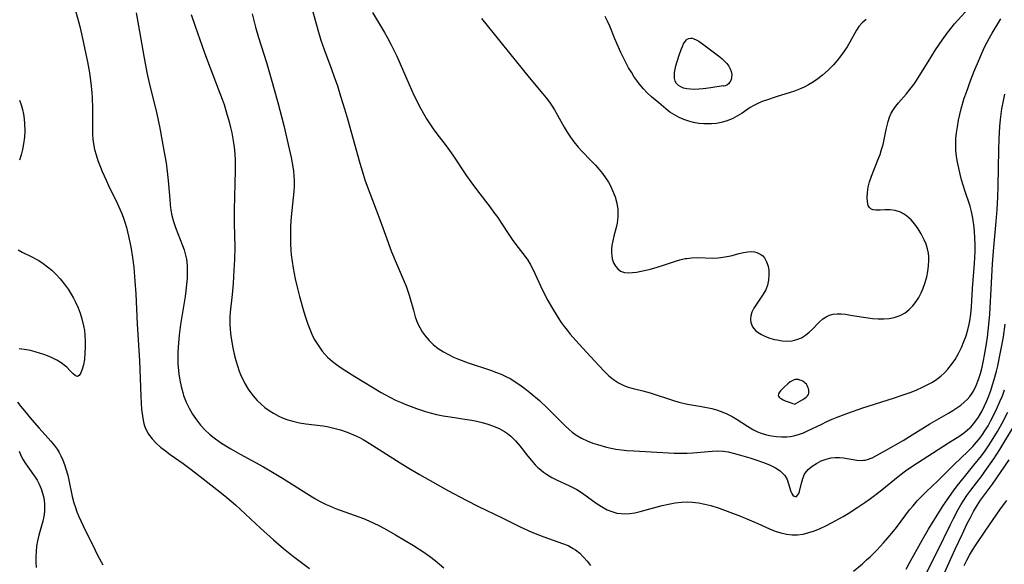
# Model space of a CAD drawing. Header units: inches. Extents: x 1073367 to 1082519, y 1569854 to 1574957.
# Tile 488 of 565: x 1079833 to 1080107, y 1573457 to 1573608. Entities that reach past the tile are written whole.
import ezdxf

# ---------------------------------------------------------------- set-up
doc = ezdxf.new("R2010")
doc.units = ezdxf.units.IN
doc.header["$MEASUREMENT"] = 0
doc.layers.add('CGG_CurvaNivelLidar_v1', color=7, linetype='Continuous', lineweight=30, true_color=0x008008)

msp = doc.modelspace()

# ---------------------------------------------------------------- linework, layer by layer
at = {"layer": 'CGG_CurvaNivelLidar_v1'}
for points in [[(1079848.0426, 1573611.1155, 72.5), (1079849.2946, 1573606.3206, 72.5), (1079849.9658, 1573603.5147, 72.5), (1079850.7691, 1573599.9161, 72.5), (1079851.4626, 1573596.4914, 72.5), (1079851.9985, 1573593.453, 72.5), (1079852.3943, 1573590.5837, 72.5), (1079852.6613, 1573587.947, 72.5), (1079852.7705, 1573586.4675, 72.5), (1079852.8873, 1573583.5147, 72.5), (1079852.8543, 1573579.3045, 72.5), (1079852.8593, 1573577.5821, 72.5), (1079852.9008, 1573576.2743, 72.5), (1079852.9931, 1573574.9764, 72.5), (1079853.1555, 1573573.6904, 72.5), (1079853.4693, 1573572.1327, 72.5), (1079853.8898, 1573570.5918, 72.5), (1079854.3916, 1573569.0637, 72.5), (1079855.0951, 1573567.1867, 72.5), (1079855.59, 1573565.9741, 72.5), (1079856.644, 1573563.5631, 72.5), (1079857.306, 1573562.1324, 72.5), (1079859.7941, 1573557.0348, 72.5), (1079860.9185, 1573554.477, 72.5), (1079861.3873, 1573553.2559, 72.5), (1079861.8636, 1573551.8537, 72.5), (1079862.2883, 1573550.4336, 72.5), (1079862.9074, 1573548.0134, 72.5), (1079863.539, 1573544.9879, 72.5), (1079864.0021, 1573542.0971, 72.5), (1079864.3338, 1573539.3532, 72.5), (1079864.6931, 1573535.4884, 72.5), (1079864.9461, 1573531.9098, 72.5), (1079865.3458, 1573523.4697, 72.5), (1079865.981, 1573513.392, 72.5), (1079866.3552, 1573503.419, 72.5), (1079866.5499, 1573499.7809, 72.5), (1079866.7489, 1573497.9558, 72.5), (1079867.0813, 1573496.1977, 72.5), (1079867.37, 1573495.1871, 72.5), (1079867.7421, 1573494.2164, 72.5), (1079868.4535, 1573492.8871, 72.5), (1079869.4341, 1573491.5741, 72.5), (1079870.574, 1573490.3842, 72.5), (1079871.8402, 1573489.2688, 72.5), (1079873.1946, 1573488.2023, 72.5), (1079874.4908, 1573487.2474, 72.5), (1079878.0995, 1573484.6918, 72.5), (1079880.3366, 1573483.0512, 72.5), (1079888.313, 1573476.8026, 72.5), (1079890.2358, 1573475.2526, 72.5), (1079892.6587, 1573473.1801, 72.5), (1079899.6517, 1573466.7086, 72.5), (1079903.3104, 1573463.4393, 72.5), (1079906.0571, 1573461.0452, 72.5), (1079907.4298, 1573459.9162, 72.5), (1079908.8293, 1573458.8195, 72.5), (1079913.3246, 1573455.4749, 72.5)], [(1079914.1106, 1573610.8246, 74.5), (1079915.5829, 1573605.4102, 74.5), (1079916.4399, 1573602.5867, 74.5), (1079917.3468, 1573599.9819, 74.5), (1079919.404, 1573594.5206, 74.5), (1079920.1953, 1573592.3153, 74.5), (1079921.043, 1573589.8058, 74.5), (1079921.9495, 1573586.9798, 74.5), (1079923.0256, 1573583.466, 74.5), (1079923.8399, 1573580.6665, 74.5), (1079927.2974, 1573568.3148, 74.5), (1079928.2319, 1573565.233, 74.5), (1079928.8345, 1573563.4087, 74.5), (1079930.1018, 1573559.9408, 74.5), (1079932.6224, 1573553.3612, 74.5), (1079934.8008, 1573547.2337, 74.5), (1079936.1574, 1573543.5896, 74.5), (1079937.4134, 1573540.5508, 74.5), (1079939.1251, 1573536.6595, 74.5), (1079940.1896, 1573534.0955, 74.5), (1079940.585, 1573532.9983, 74.5), (1079941.0306, 1573531.5661, 74.5), (1079942.2138, 1573527.3445, 74.5), (1079942.7568, 1573525.5475, 74.5), (1079943.4006, 1573523.8063, 74.5), (1079943.9988, 1573522.5502, 74.5), (1079944.6983, 1573521.3499, 74.5), (1079945.4956, 1573520.2125, 74.5), (1079946.5688, 1573518.952, 74.5), (1079947.7645, 1573517.7964, 74.5), (1079949.0735, 1573516.7545, 74.5), (1079950.6039, 1573515.7644, 74.5), (1079951.9537, 1573515.0239, 74.5), (1079953.3537, 1573514.345, 74.5), (1079954.7926, 1573513.718, 74.5), (1079957.4361, 1573512.706, 74.5), (1079963.6556, 1573510.6788, 74.5), (1079965.3558, 1573510.0759, 74.5), (1079966.6833, 1573509.5443, 74.5), (1079967.98, 1573508.952, 74.5), (1079969.3054, 1573508.2515, 74.5), (1079970.592, 1573507.4794, 74.5), (1079971.8426, 1573506.6451, 74.5), (1079973.2568, 1573505.6061, 74.5), (1079974.6354, 1573504.5119, 74.5), (1079977.306, 1573502.2259, 74.5), (1079979.6145, 1573500.0557, 74.5), (1079984.4437, 1573495.1663, 74.5), (1079985.5558, 1573494.1404, 74.5), (1079986.4706, 1573493.3876, 74.5), (1079987.426, 1573492.6955, 74.5), (1079989.0213, 1573491.7426, 74.5), (1079990.5799, 1573491.0021, 74.5), (1079992.1988, 1573490.3768, 74.5), (1079993.4455, 1573489.9711, 74.5), (1079995.9939, 1573489.271, 74.5), (1079997.2899, 1573488.9734, 74.5), (1079998.5997, 1573488.7255, 74.5), (1080000.1286, 1573488.5116, 74.5), (1080001.6726, 1573488.3606, 74.5), (1080003.6198, 1573488.2324, 74.5), (1080008.4549, 1573487.9976, 74.5), (1080014.7904, 1573487.599, 74.5), (1080016.6427, 1573487.5359, 74.5), (1080018.4852, 1573487.5547, 74.5), (1080019.9903, 1573487.6455, 74.5), (1080025.3927, 1573488.1429, 74.5), (1080026.9463, 1573488.1919, 74.5), (1080028.4819, 1573488.119, 74.5), (1080029.8692, 1573487.9162, 74.5), (1080031.2482, 1573487.613, 74.5), (1080032.6278, 1573487.2505, 74.5), (1080035.8763, 1573486.2978, 74.5), (1080037.2706, 1573485.8409, 74.5), (1080039.9685, 1573484.8765, 74.5), (1080041.5731, 1573484.2177, 74.5), (1080043.0517, 1573483.4878, 74.5), (1080044.3491, 1573482.6559, 74.5), (1080045.3954, 1573481.6839, 74.5), (1080045.6554, 1573481.3486, 74.5), (1080046.2658, 1573480.2453, 74.5), (1080046.6823, 1573479.0828, 74.5), (1080047.3172, 1573476.9143, 74.5), (1080047.5587, 1573476.345, 74.5), (1080047.8397, 1573475.8943, 74.5), (1080048.2095, 1573475.5661, 74.5), (1080048.5399, 1573475.4721, 74.5), (1080048.8697, 1573475.5539, 74.5), (1080049.2918, 1573475.9496, 74.5), (1080049.532, 1573476.3956, 74.5), (1080049.7302, 1573476.9516, 74.5), (1080050.2638, 1573479.2442, 74.5), (1080050.6159, 1573480.4975, 74.5), (1080051.147, 1573481.7121, 74.5), (1080051.3266, 1573482.0111, 74.5), (1080052.1647, 1573483.0468, 74.5), (1080053.2167, 1573483.9584, 74.5), (1080054.4242, 1573484.7503, 74.5), (1080055.7393, 1573485.4198, 74.5), (1080057.1245, 1573485.9499, 74.5), (1080058.5636, 1573486.2932, 74.5), (1080059.6945, 1573486.4004, 74.5), (1080060.8365, 1573486.3882, 74.5), (1080061.9755, 1573486.2806, 74.5), (1080065.6823, 1573485.6634, 74.5), (1080066.8803, 1573485.58, 74.5), (1080067.5714, 1573485.6083, 74.5), (1080068.0049, 1573485.6634, 74.5), (1080068.6558, 1573485.8047, 74.5), (1080069.9282, 1573486.2624, 74.5), (1080071.1856, 1573486.8947, 74.5), (1080073.6481, 1573488.3556, 74.5), (1080078.5524, 1573491.1517, 74.5), (1080081.094, 1573492.6759, 74.5), (1080086.0057, 1573495.7202, 74.5), (1080091.2516, 1573498.7396, 74.5), (1080092.4662, 1573499.4836, 74.5), (1080093.5676, 1573500.2101, 74.5), (1080094.6201, 1573500.9739, 74.5), (1080095.6101, 1573501.7857, 74.5), (1080096.4236, 1573502.5573, 74.5), (1080097.1606, 1573503.388, 74.5), (1080097.6462, 1573504.0428, 74.5), (1080098.1486, 1573504.8427, 74.5), (1080098.9209, 1573506.3937, 74.5), (1080099.5543, 1573508.0443, 74.5), (1080100.0877, 1573509.7669, 74.5), (1080100.5509, 1573511.5406, 74.5), (1080100.973, 1573513.3948, 74.5), (1080101.2613, 1573514.8245, 74.5), (1080101.818, 1573518.059, 74.5), (1080102.0803, 1573519.8616, 74.5), (1080102.4971, 1573523.4108, 74.5), (1080102.7221, 1573526.2683, 74.5), (1080103.1782, 1573535.0208, 74.5), (1080103.5118, 1573540.2853, 74.5), (1080103.8776, 1573544.9565, 74.5), (1080104.5211, 1573552.1151, 74.5), (1080104.748, 1573555.3673, 74.5), (1080104.9517, 1573558.8345, 74.5), (1080105.086, 1573561.982, 74.5), (1080105.2483, 1573571.9261, 74.5), (1080105.3447, 1573575.0619, 74.5), (1080105.5435, 1573578.5346, 74.5), (1080105.711, 1573580.4549, 74.5), (1080105.8826, 1573581.9471, 74.5), (1080106.0982, 1573583.4319, 74.5), (1080106.5202, 1573585.6777, 74.5), (1080106.9443, 1573587.5297, 74.5)], [(1079961.1784, 1573608.5898, 75.5), (1079974.4473, 1573592.1546, 75.5), (1079978.2736, 1573587.6242, 75.5), (1079979.2079, 1573586.4684, 75.5), (1079980.0995, 1573585.2849, 75.5), (1079980.8363, 1573584.2135, 75.5), (1079981.5315, 1573583.1152, 75.5), (1079982.3686, 1573581.6838, 75.5), (1079984.2289, 1573578.3455, 75.5), (1079985.0539, 1573576.9449, 75.5), (1079985.9265, 1573575.5787, 75.5), (1079986.8674, 1573574.2629, 75.5), (1079988.0867, 1573572.7857, 75.5), (1079989.0956, 1573571.6854, 75.5), (1079991.673, 1573569.055, 75.5), (1079992.9384, 1573567.7172, 75.5), (1079993.9179, 1573566.5923, 75.5), (1079994.8446, 1573565.4296, 75.5), (1079995.7101, 1573564.2295, 75.5), (1079996.5026, 1573562.991, 75.5), (1079996.971, 1573562.166, 75.5), (1079997.7026, 1573560.6648, 75.5), (1079998.3591, 1573558.9387, 75.5), (1079998.8368, 1573557.176, 75.5), (1079999.1147, 1573555.3931, 75.5), (1079999.1709, 1573554.4432, 75.5), (1079999.1629, 1573553.4962, 75.5), (1079999.0894, 1573552.5308, 75.5), (1079998.9508, 1573551.578, 75.5), (1079998.6915, 1573550.3974, 75.5), (1079998.0264, 1573547.945, 75.5), (1079997.7106, 1573546.6634, 75.5), (1079997.4751, 1573545.3916, 75.5), (1079997.3731, 1573544.3852, 75.5), (1079997.3618, 1573543.4002, 75.5), (1079997.4418, 1573542.5045, 75.5), (1079997.6083, 1573541.6488, 75.5), (1079997.9631, 1573540.5839, 75.5), (1079998.4622, 1573539.6425, 75.5), (1079999.1043, 1573538.861, 75.5), (1079999.8951, 1573538.2838, 75.5), (1080000.9785, 1573537.9157, 75.5), (1080002.2208, 1573537.8035, 75.5), (1080003.2746, 1573537.8521, 75.5), (1080004.3856, 1573537.9911, 75.5), (1080005.6495, 1573538.2199, 75.5), (1080008.2817, 1573538.8431, 75.5), (1080010.0914, 1573539.3432, 75.5), (1080011.902, 1573539.9004, 75.5), (1080014.9278, 1573540.9213, 75.5), (1080016.4309, 1573541.38, 75.5), (1080017.9369, 1573541.7383, 75.5), (1080018.387, 1573541.8178, 75.5), (1080019.683, 1573541.9638, 75.5), (1080021.1997, 1573542.0085, 75.5), (1080025.7579, 1573541.9069, 75.5), (1080027.0999, 1573541.964, 75.5), (1080028.4243, 1573542.1027, 75.5), (1080029.5293, 1573542.2894, 75.5), (1080030.604, 1573542.5324, 75.5), (1080032.8853, 1573543.1694, 75.5), (1080034.1052, 1573543.4601, 75.5), (1080035.3004, 1573543.6465, 75.5), (1080036.4528, 1573543.686, 75.5), (1080037.1868, 1573543.6092, 75.5), (1080037.882, 1573543.4437, 75.5), (1080038.9751, 1573542.9257, 75.5), (1080039.5037, 1573542.4922, 75.5), (1080039.9583, 1573541.9678, 75.5), (1080040.5755, 1573540.8729, 75.5), (1080040.9817, 1573539.6106, 75.5), (1080041.1743, 1573538.4186, 75.5), (1080041.2338, 1573537.1823, 75.5), (1080041.145, 1573535.745, 75.5), (1080040.841, 1573534.3317, 75.5), (1080040.3297, 1573533.0734, 75.5), (1080039.6476, 1573531.8643, 75.5), (1080037.7345, 1573529.0737, 75.5), (1080037.0408, 1573527.9599, 75.5), (1080036.4896, 1573526.8379, 75.5), (1080036.1786, 1573525.8578, 75.5), (1080036.0518, 1573524.8908, 75.5), (1080036.1371, 1573523.9616, 75.5), (1080036.6306, 1573522.788, 75.5), (1080037.495, 1573521.7596, 75.5), (1080038.2568, 1573521.1558, 75.5), (1080039.1285, 1573520.6255, 75.5), (1080040.2638, 1573520.0852, 75.5), (1080041.483, 1573519.6322, 75.5), (1080042.7573, 1573519.267, 75.5), (1080043.5343, 1573519.0923, 75.5), (1080044.9422, 1573518.8662, 75.5), (1080046.3443, 1573518.781, 75.5), (1080047.7197, 1573518.8807, 75.5), (1080049.0321, 1573519.1981, 75.5), (1080050.2766, 1573519.7161, 75.5), (1080051.4301, 1573520.4122, 75.5), (1080052.4385, 1573521.2272, 75.5), (1080053.3737, 1573522.1326, 75.5), (1080055.2423, 1573524.0683, 75.5), (1080056.2708, 1573524.9592, 75.5), (1080057.1663, 1573525.5415, 75.5), (1080058.1287, 1573525.986, 75.5), (1080059.1494, 1573526.2719, 75.5), (1080060.2281, 1573526.3862, 75.5), (1080061.353, 1573526.3613, 75.5), (1080062.5201, 1573526.2403, 75.5), (1080063.9473, 1573526.0236, 75.5), (1080066.9147, 1573525.5019, 75.5), (1080068.8115, 1573525.2207, 75.5), (1080070.082, 1573525.0955, 75.5), (1080071.6331, 1573525.009, 75.5), (1080073.1706, 1573525.0079, 75.5), (1080074.6769, 1573525.1158, 75.5), (1080076.1322, 1573525.3636, 75.5), (1080077.5128, 1573525.7905, 75.5), (1080077.9232, 1573525.967, 75.5), (1080079.1653, 1573526.6687, 75.5), (1080080.303, 1573527.5523, 75.5), (1080081.333, 1573528.5894, 75.5), (1080082.2447, 1573529.7604, 75.5), (1080082.9732, 1573530.9475, 75.5), (1080083.6066, 1573532.2139, 75.5), (1080084.1605, 1573533.5386, 75.5), (1080084.7036, 1573535.0927, 75.5), (1080085.1482, 1573536.6836, 75.5), (1080085.4618, 1573538.1938, 75.5), (1080085.6663, 1573539.7114, 75.5), (1080085.7471, 1573541.2235, 75.5), (1080085.7205, 1573542.231, 75.5), (1080085.6166, 1573543.2267, 75.5), (1080085.3529, 1573544.5033, 75.5), (1080084.9631, 1573545.752, 75.5), (1080084.4702, 1573546.9697, 75.5), (1080083.6428, 1573548.6114, 75.5), (1080082.7874, 1573550.015, 75.5), (1080081.8401, 1573551.3265, 75.5), (1080080.8047, 1573552.5156, 75.5), (1080080.1795, 1573553.1191, 75.5), (1080079.5235, 1573553.6629, 75.5), (1080078.7074, 1573554.2163, 75.5), (1080077.8524, 1573554.6636, 75.5), (1080076.399, 1573555.1513, 75.5), (1080074.9315, 1573555.3649, 75.5), (1080073.5085, 1573555.3522, 75.5), (1080072.1744, 1573555.2522, 75.5), (1080070.9671, 1573555.2266, 75.5), (1080070.2676, 1573555.3283, 75.5), (1080069.9413, 1573555.4355, 75.5), (1080069.629, 1573555.5966, 75.5), (1080069.1887, 1573555.9905, 75.5), (1080068.8865, 1573556.515, 75.5), (1080068.6219, 1573557.5342, 75.5), (1080068.5472, 1573558.7617, 75.5), (1080068.6351, 1573560.1371, 75.5), (1080068.871, 1573561.6107, 75.5), (1080069.2521, 1573563.1409, 75.5), (1080069.7838, 1573564.7247, 75.5), (1080071.6613, 1573569.4189, 75.5), (1080072.1555, 1573570.7699, 75.5), (1080072.6013, 1573572.1341, 75.5), (1080072.9874, 1573573.5068, 75.5), (1080073.3151, 1573574.9104, 75.5), (1080073.879, 1573577.6823, 75.5), (1080074.3972, 1573579.8915, 75.5), (1080074.7831, 1573581.1167, 75.5), (1080075.2844, 1573582.2732, 75.5), (1080075.8643, 1573583.2493, 75.5), (1080076.5448, 1573584.1793, 75.5), (1080077.2953, 1573585.0863, 75.5), (1080079.3938, 1573587.5022, 75.5), (1080080.4913, 1573588.8401, 75.5), (1080081.5529, 1573590.2377, 75.5), (1080082.3374, 1573591.3649, 75.5), (1080083.0921, 1573592.5242, 75.5), (1080085.522, 1573596.5584, 75.5), (1080087.5701, 1573599.8301, 75.5), (1080089.4288, 1573602.5918, 75.5), (1080090.8437, 1573604.5328, 75.5), (1080091.8638, 1573605.8387, 75.5), (1080092.9172, 1573607.1136, 75.5), (1080093.8359, 1573608.1659, 75.5), (1080096.8788, 1573611.4331, 75.5)], [(1079865.0174, 1573610.1493, 73), (1079865.6728, 1573606.5721, 73), (1079867.1523, 1573598.0722, 73), (1079868.0028, 1573593.5895, 73), (1079868.7621, 1573590.2129, 73), (1079870.0408, 1573585.112, 73), (1079870.7624, 1573582.0742, 73), (1079871.5846, 1573578.0916, 73), (1079872.7586, 1573571.8337, 73), (1079873.3325, 1573568.3925, 73), (1079873.7748, 1573565.114, 73), (1079873.9488, 1573563.476, 73), (1079874.3647, 1573558.1666, 73), (1079874.5143, 1573556.6833, 73), (1079874.7182, 1573555.2136, 73), (1079874.9927, 1573553.7624, 73), (1079875.4283, 1573552.0668, 73), (1079875.9702, 1573550.4078, 73), (1079876.6194, 1573548.7264, 73), (1079877.9631, 1573545.4151, 73), (1079878.4028, 1573544.1574, 73), (1079878.7131, 1573543.0424, 73), (1079878.9972, 1573541.5772, 73), (1079879.1839, 1573539.8436, 73), (1079879.2464, 1573538.0802, 73), (1079879.2074, 1573536.2956, 73), (1079879.0822, 1573534.497, 73), (1079878.8857, 1573532.7411, 73), (1079878.6576, 1573531.1656, 73), (1079877.3558, 1573523.4164, 73), (1079876.967, 1573520.4271, 73), (1079876.6747, 1573517.206, 73), (1079876.5982, 1573515.5956, 73), (1079876.581, 1573514.505, 73), (1079876.6365, 1573512.4041, 73), (1079876.7065, 1573511.3951, 73), (1079876.8963, 1573509.6287, 73), (1079877.1682, 1573507.8788, 73), (1079877.5243, 1573506.1516, 73), (1079877.9738, 1573504.4551, 73), (1079878.2317, 1573503.6425, 73), (1079878.9412, 1573501.8128, 73), (1079879.7821, 1573500.0874, 73), (1079880.7476, 1573498.4275, 73), (1079881.8284, 1573496.8396, 73), (1079882.9805, 1573495.3869, 73), (1079884.2409, 1573494.0249, 73), (1079885.4343, 1573492.9167, 73), (1079886.7003, 1573491.8801, 73), (1079888.5524, 1573490.5462, 73), (1079889.9608, 1573489.6369, 73), (1079891.4022, 1573488.7665, 73), (1079893.9401, 1573487.3138, 73), (1079900.4698, 1573483.7473, 73), (1079902.9697, 1573482.3346, 73), (1079905.7445, 1573480.6662, 73), (1079913.2761, 1573475.8889, 73), (1079914.7551, 1573474.9857, 73), (1079916.2565, 1573474.1309, 73), (1079917.889, 1573473.3017, 73), (1079918.8206, 1573472.8787, 73), (1079920.5295, 1573472.1843, 73), (1079926.9841, 1573469.8951, 73), (1079928.3195, 1573469.3725, 73), (1079929.7656, 1573468.7599, 73), (1079931.1948, 1573468.1059, 73), (1079932.6064, 1573467.4117, 73), (1079934.1779, 1573466.5826, 73), (1079937.2754, 1573464.8282, 73), (1079942.2683, 1573461.8436, 73), (1079945.1061, 1573459.9998, 73), (1079946.6927, 1573458.8693, 73), (1079948.2397, 1573457.6901, 73), (1079950.6685, 1573455.6862, 73)], [(1079880.3167, 1573609.7325, 73.5), (1079881.4295, 1573606.4298, 73.5), (1079884.0656, 1573599.0163, 73.5), (1079885.6038, 1573594.8735, 73.5), (1079887.887, 1573589.0102, 73.5), (1079888.967, 1573586.1364, 73.5), (1079889.4998, 1573584.608, 73.5), (1079890.2187, 1573582.3574, 73.5), (1079890.9435, 1573579.7796, 73.5), (1079891.3154, 1573578.2868, 73.5), (1079891.6532, 1573576.7893, 73.5), (1079891.9854, 1573575.1036, 73.5), (1079892.2477, 1573573.4091, 73.5), (1079892.3955, 1573572.0245, 73.5), (1079892.4921, 1573570.6329, 73.5), (1079892.5484, 1573569.2357, 73.5), (1079892.5724, 1573566.2821, 73.5), (1079892.3221, 1573555.3447, 73.5), (1079892.3326, 1573551.613, 73.5), (1079892.4539, 1573544.8194, 73.5), (1079892.3939, 1573541.4894, 73.5), (1079892.2535, 1573538.4809, 73.5), (1079892.0019, 1573534.8028, 73.5), (1079891.7318, 1573531.7145, 73.5), (1079891.2407, 1573526.8559, 73.5), (1079891.1392, 1573525.3078, 73.5), (1079891.1245, 1573523.3744, 73.5), (1079891.1882, 1573522.1524, 73.5), (1079891.3034, 1573520.9323, 73.5), (1079891.4815, 1573519.5908, 73.5), (1079891.9627, 1573516.9182, 73.5), (1079892.3571, 1573515.141, 73.5), (1079892.81, 1573513.3799, 73.5), (1079893.2485, 1573511.902, 73.5), (1079893.7443, 1573510.449, 73.5), (1079894.3079, 1573509.0296, 73.5), (1079894.7867, 1573507.9832, 73.5), (1079895.3089, 1573506.9628, 73.5), (1079896.1996, 1573505.4426, 73.5), (1079897.2055, 1573504.0102, 73.5), (1079898.067, 1573502.9821, 73.5), (1079898.7477, 1573502.2594, 73.5), (1079899.7914, 1573501.2647, 73.5), (1079900.8943, 1573500.3351, 73.5), (1079902.0518, 1573499.4759, 73.5), (1079903.2628, 1573498.6961, 73.5), (1079904.7047, 1573497.916, 73.5), (1079905.9751, 1573497.3396, 73.5), (1079907.2806, 1573496.8461, 73.5), (1079908.6186, 1573496.4435, 73.5), (1079910.4846, 1573496.0447, 73.5), (1079912.3086, 1573495.7717, 73.5), (1079917.1175, 1573495.1714, 73.5), (1079918.231, 1573494.9847, 73.5), (1079920.0575, 1573494.5865, 73.5), (1079921.9246, 1573494.0682, 73.5), (1079923.7601, 1573493.4455, 73.5), (1079925.5541, 1573492.7104, 73.5), (1079927.1779, 1573491.9178, 73.5), (1079928.2302, 1573491.3415, 73.5), (1079929.8866, 1573490.3553, 73.5), (1079938.5312, 1573484.878, 73.5), (1079940.4507, 1573483.6976, 73.5), (1079943.8943, 1573481.6614, 73.5), (1079952.0229, 1573477.0637, 73.5), (1079956.8937, 1573474.4677, 73.5), (1079960.3372, 1573472.7516, 73.5), (1079966.9109, 1573469.6066, 73.5), (1079971.9845, 1573467.0898, 73.5), (1079975.2374, 1573465.5865, 73.5), (1079976.8764, 1573464.8994, 73.5), (1079978.5223, 1573464.2675, 73.5), (1079983.7693, 1573462.4731, 73.5), (1079985.3049, 1573461.8315, 73.5), (1079986.7503, 1573461.0585, 73.5), (1079987.3795, 1573460.64, 73.5), (1079988.5218, 1573459.7119, 73.5), (1079989.5798, 1573458.6583, 73.5), (1079990.5763, 1573457.5115, 73.5), (1079991.5307, 1573456.2993, 73.5)], [(1079897.2931, 1573609.9236, 74), (1079898.2675, 1573606.209, 74), (1079899.0957, 1573603.3036, 74), (1079901.2909, 1573596.3713, 74), (1079902.6525, 1573591.8089, 74), (1079904.4642, 1573585.1661, 74), (1079906.1406, 1573578.7852, 74), (1079907.3938, 1573573.5027, 74), (1079908.1476, 1573569.9226, 74), (1079908.6152, 1573567.3317, 74), (1079908.8023, 1573566.0407, 74), (1079908.9427, 1573564.7495, 74), (1079909.022, 1573563.4695, 74), (1079909.0242, 1573561.9378, 74), (1079908.9316, 1573560.3806, 74), (1079908.1629, 1573553.4005, 74), (1079908.0109, 1573550.8935, 74), (1079907.9661, 1573549.2071, 74), (1079907.9642, 1573547.5175, 74), (1079908.0058, 1573545.8269, 74), (1079908.0947, 1573544.1372, 74), (1079908.2004, 1573542.8275, 74), (1079908.4172, 1573540.9397, 74), (1079908.7052, 1573539.0592, 74), (1079909.2912, 1573536.0884, 74), (1079909.9329, 1573533.383, 74), (1079910.4995, 1573531.2138, 74), (1079911.7351, 1573526.9245, 74), (1079912.2744, 1573525.1933, 74), (1079912.8506, 1573523.4858, 74), (1079913.3827, 1573522.071, 74), (1079913.9698, 1573520.6901, 74), (1079914.6266, 1573519.3534, 74), (1079915.3014, 1573518.1762, 74), (1079916.0438, 1573517.0474, 74), (1079916.8505, 1573515.9703, 74), (1079917.562, 1573515.1275, 74), (1079918.3219, 1573514.33, 74), (1079919.5804, 1573513.2049, 74), (1079920.8005, 1573512.2607, 74), (1079922.0766, 1573511.366, 74), (1079923.3924, 1573510.5043, 74), (1079925.887, 1573508.9522, 74), (1079933.2695, 1573504.4739, 74), (1079934.4518, 1573503.7968, 74), (1079935.8276, 1573503.0619, 74), (1079937.2265, 1573502.3708, 74), (1079938.5838, 1573501.7507, 74), (1079940.1432, 1573501.0941, 74), (1079943.0649, 1573500.0007, 74), (1079945.8288, 1573499.1082, 74), (1079947.2493, 1573498.7071, 74), (1079948.6809, 1573498.3536, 74), (1079950.5419, 1573497.9774, 74), (1079952.4164, 1573497.6696, 74), (1079956.581, 1573497.0708, 74), (1079958.4636, 1573496.7567, 74), (1079959.9295, 1573496.4645, 74), (1079961.3734, 1573496.125, 74), (1079962.9905, 1573495.6701, 74), (1079964.5585, 1573495.1315, 74), (1079966.0619, 1573494.4905, 74), (1079967.6076, 1573493.6426, 74), (1079968.4161, 1573493.088, 74), (1079969.3242, 1573492.3493, 74), (1079970.626, 1573491.0566, 74), (1079971.8333, 1573489.6441, 74), (1079974.0861, 1573486.7693, 74), (1079975.1039, 1573485.5239, 74), (1079976.1726, 1573484.333, 74), (1079976.9068, 1573483.6022, 74), (1079977.6761, 1573482.9141, 74), (1079978.4681, 1573482.2856, 74), (1079979.295, 1573481.7072, 74), (1079980.7642, 1573480.8399, 74), (1079982.2964, 1573480.0699, 74), (1079985.5122, 1573478.5861, 74), (1079986.6485, 1573478.0283, 74), (1079987.7606, 1573477.4274, 74), (1079989.2747, 1573476.4864, 74), (1079990.7331, 1573475.4661, 74), (1079993.1273, 1573473.7044, 74), (1079994.6391, 1573472.7021, 74), (1079996.2032, 1573471.8441, 74), (1079997.5196, 1573471.2975, 74), (1079998.8792, 1573470.9171, 74), (1080000.0588, 1573470.7441, 74), (1080001.2602, 1573470.6986, 74), (1080002.4751, 1573470.7692, 74), (1080003.9051, 1573470.9827, 74), (1080005.3449, 1573471.2986, 74), (1080011.4747, 1573472.9768, 74), (1080013.2636, 1573473.4051, 74), (1080015.0659, 1573473.7405, 74), (1080016.8786, 1573473.9476, 74), (1080018.4793, 1573473.9972, 74), (1080019.9588, 1573473.9327, 74), (1080021.6538, 1573473.7283, 74), (1080023.3403, 1573473.4046, 74), (1080025.0162, 1573472.9818, 74), (1080027.3693, 1573472.2512, 74), (1080029.6203, 1573471.4657, 74), (1080033.3118, 1573470.0503, 74), (1080036.3683, 1573468.7885, 74), (1080038.1084, 1573468.0173, 74), (1080041.3646, 1573466.5025, 74), (1080042.9217, 1573465.8891, 74), (1080044.4965, 1573465.3888, 74), (1080046.0813, 1573465.0244, 74), (1080047.6686, 1573464.8287, 74), (1080048.5053, 1573464.8082, 74), (1080049.1889, 1573464.841, 74), (1080050.7711, 1573465.065, 74), (1080052.3517, 1573465.4587, 74), (1080053.9259, 1573465.9886, 74), (1080055.4884, 1573466.631, 74), (1080057.0627, 1573467.3794, 74), (1080058.6296, 1573468.19, 74), (1080061.8681, 1573469.9788, 74), (1080063.244, 1573470.7964, 74), (1080065.9577, 1573472.5089, 74), (1080067.953, 1573473.8458, 74), (1080069.4869, 1573474.929, 74), (1080072.193, 1573476.9769, 74), (1080077.6562, 1573481.4226, 74), (1080079.2204, 1573482.623, 74), (1080080.9867, 1573483.8657, 74), (1080091.2439, 1573490.4876, 74), (1080094.3383, 1573492.438, 74), (1080095.8016, 1573493.4649, 74), (1080097.1499, 1573494.598, 74), (1080097.4173, 1573494.859, 74), (1080098.5565, 1573496.1657, 74), (1080099.5597, 1573497.6056, 74), (1080100.4576, 1573499.1457, 74), (1080101.2721, 1573500.7609, 74), (1080101.8939, 1573502.1459, 74), (1080102.4645, 1573503.5656, 74), (1080102.9939, 1573505.0547, 74), (1080103.4773, 1573506.5696, 74), (1080103.9263, 1573508.1033, 74), (1080104.5522, 1573510.4382, 74), (1080104.9171, 1573511.923, 74), (1080105.55, 1573514.7833, 74), (1080106.1749, 1573518.0499, 74), (1080106.4968, 1573519.9494, 74), (1080106.9993, 1573523.4721, 74)], [(1079930.844, 1573610.2542, 75), (1079934.2079, 1573604.6698, 75), (1079935.024, 1573603.2419, 75), (1079936.0764, 1573601.2562, 75), (1079937.6008, 1573598.0641, 75), (1079941.0098, 1573590.2228, 75), (1079942.3628, 1573587.2767, 75), (1079944.2265, 1573583.5824, 75), (1079945.0284, 1573582.1125, 75), (1079945.8721, 1573580.6704, 75), (1079946.7847, 1573579.2452, 75), (1079947.7483, 1573577.854, 75), (1079948.7529, 1573576.4921, 75), (1079951.328, 1573573.1443, 75), (1079953.2056, 1573570.5285, 75), (1079957.0122, 1573564.788, 75), (1079958.1889, 1573563.0771, 75), (1079960.0383, 1573560.5724, 75), (1079963.5644, 1573556.0502, 75), (1079964.6486, 1573554.6155, 75), (1079965.6928, 1573553.1598, 75), (1079966.6481, 1573551.7375, 75), (1079968.7885, 1573548.4304, 75), (1079969.7265, 1573547.038, 75), (1079970.6987, 1573545.686, 75), (1079973.2999, 1573542.3389, 75), (1079974.0439, 1573541.2967, 75), (1079974.7312, 1573540.2197, 75), (1079975.5905, 1573538.618, 75), (1079978.2119, 1573532.923, 75), (1079979.7006, 1573530.0501, 75), (1079980.654, 1573528.342, 75), (1079982.4955, 1573525.2679, 75), (1079983.3967, 1573523.9157, 75), (1079984.19, 1573522.8372, 75), (1079985.0238, 1573521.7859, 75), (1079985.8882, 1573520.7549, 75), (1079988.306, 1573518.034, 75), (1079992.7301, 1573513.1987, 75), (1079995.2775, 1573510.4892, 75), (1079996.5772, 1573509.2301, 75), (1079997.9301, 1573508.0913, 75), (1079999.3721, 1573507.129, 75), (1080000.7808, 1573506.4495, 75), (1080002.0572, 1573505.9915, 75), (1080003.3764, 1573505.6111, 75), (1080006.0887, 1573504.9336, 75), (1080008.1396, 1573504.3701, 75), (1080014.624, 1573502.2148, 75), (1080016.1632, 1573501.7658, 75), (1080017.3666, 1573501.4667, 75), (1080018.5782, 1573501.2113, 75), (1080022.4499, 1573500.551, 75), (1080025.3182, 1573499.9777, 75), (1080026.6426, 1573499.6395, 75), (1080027.9352, 1573499.2229, 75), (1080029.4602, 1573498.5761, 75), (1080030.9364, 1573497.8041, 75), (1080032.3735, 1573496.9449, 75), (1080035.2639, 1573495.0794, 75), (1080036.7317, 1573494.2095, 75), (1080038.0739, 1573493.5397, 75), (1080039.0307, 1573493.1513, 75), (1080040.5139, 1573492.6899, 75), (1080041.908, 1573492.3907, 75), (1080043.3207, 1573492.203, 75), (1080044.7419, 1573492.1244, 75), (1080046.1616, 1573492.1586, 75), (1080047.1506, 1573492.2552, 75), (1080048.1309, 1573492.4196, 75), (1080049.7538, 1573492.8589, 75), (1080050.8803, 1573493.274, 75), (1080051.996, 1573493.7535, 75), (1080055.9154, 1573495.6772, 75), (1080057.3416, 1573496.3597, 75), (1080058.7928, 1573497.0089, 75), (1080060.232, 1573497.6028, 75), (1080063.1584, 1573498.7149, 75), (1080067.3903, 1573500.2092, 75), (1080075.8703, 1573502.8724, 75), (1080078.6271, 1573503.7944, 75), (1080080.787, 1573504.5847, 75), (1080082.3932, 1573505.2268, 75), (1080083.9648, 1573505.9168, 75), (1080085.4898, 1573506.668, 75), (1080086.7732, 1573507.3901, 75), (1080087.9939, 1573508.192, 75), (1080089.0834, 1573509.0441, 75), (1080090.1025, 1573509.9781, 75), (1080091.0509, 1573510.9867, 75), (1080092.1022, 1573512.2986, 75), (1080093.0531, 1573513.6956, 75), (1080093.9949, 1573515.3254, 75), (1080094.8301, 1573517.0238, 75), (1080095.505, 1573518.6243, 75), (1080096.0959, 1573520.2616, 75), (1080096.5973, 1573521.9302, 75), (1080096.9713, 1573523.5045, 75), (1080097.134, 1573524.3751, 75), (1080097.4055, 1573526.3128, 75), (1080097.5938, 1573528.2716, 75), (1080097.9395, 1573533.38, 75), (1080098.482, 1573540.3438, 75), (1080098.6269, 1573543.7399, 75), (1080098.6352, 1573545.6134, 75), (1080098.5868, 1573547.4808, 75), (1080098.4758, 1573549.3389, 75), (1080098.2909, 1573551.1837, 75), (1080098.0151, 1573553.0105, 75), (1080097.6189, 1573554.841, 75), (1080097.2118, 1573556.3092, 75), (1080095.7823, 1573560.6751, 75), (1080094.8757, 1573563.6299, 75), (1080094.4452, 1573565.2499, 75), (1080094.0649, 1573566.8781, 75), (1080093.73, 1573568.5649, 75), (1080093.4704, 1573570.2114, 75), (1080093.2946, 1573571.8599, 75), (1080093.2268, 1573573.5093, 75), (1080093.2854, 1573575.1492, 75), (1080093.4488, 1573576.789, 75), (1080093.6912, 1573578.429, 75), (1080094.0338, 1573580.264, 75), (1080094.3861, 1573581.8662, 75), (1080094.784, 1573583.4636, 75), (1080095.6293, 1573586.3814, 75), (1080096.1945, 1573588.0968, 75), (1080097.4285, 1573591.4994, 75), (1080098.3739, 1573593.9191, 75), (1080099.8092, 1573597.3727, 75), (1080100.5692, 1573599.0785, 75), (1080101.3696, 1573600.7635, 75), (1080102.6624, 1573603.2302, 75), (1080103.4032, 1573604.521, 75), (1080105.7947, 1573608.4813, 75)], [(1080068.2503, 1573608.3368, 76), (1080067.1855, 1573607.3902, 76), (1080066.2553, 1573606.3209, 76), (1080065.6096, 1573605.3712, 76), (1080063.7297, 1573602.028, 76), (1080062.9589, 1573600.7315, 76), (1080062.1276, 1573599.4458, 76), (1080061.2123, 1573598.1679, 76), (1080060.23, 1573596.926, 76), (1080059.1858, 1573595.7264, 76), (1080057.7179, 1573594.2259, 76), (1080056.1127, 1573592.7953, 76), (1080054.8807, 1573591.8268, 76), (1080053.5983, 1573590.9308, 76), (1080052.2639, 1573590.1206, 76), (1080050.998, 1573589.4653, 76), (1080049.696, 1573588.885, 76), (1080048.3674, 1573588.3715, 76), (1080047.1169, 1573587.9464, 76), (1080043.2257, 1573586.7434, 76), (1080040.5572, 1573585.8811, 76), (1080039.2905, 1573585.4326, 76), (1080038.115, 1573584.9566, 76), (1080037.0126, 1573584.4087, 76), (1080035.9878, 1573583.7677, 76), (1080033.768, 1573582.2503, 76), (1080032.4874, 1573581.4615, 76), (1080031.142, 1573580.7444, 76), (1080029.5882, 1573580.0867, 76), (1080027.9639, 1573579.6026, 76), (1080026.6003, 1573579.3596, 76), (1080025.2096, 1573579.2384, 76), (1080023.8042, 1573579.2219, 76), (1080023.0764, 1573579.251, 76), (1080021.6543, 1573579.3842, 76), (1080020.2485, 1573579.6206, 76), (1080018.873, 1573579.9671, 76), (1080017.5101, 1573580.4426, 76), (1080016.2025, 1573581.0269, 76), (1080014.8958, 1573581.7416, 76), (1080013.6691, 1573582.5381, 76), (1080012.5344, 1573583.3989, 76), (1080010.571, 1573585.1069, 76), (1080008.4874, 1573586.8005, 76), (1080007.3532, 1573587.8557, 76), (1080006.2533, 1573589.027, 76), (1080005.1979, 1573590.2986, 76), (1080004.4058, 1573591.3612, 76), (1080003.6455, 1573592.4693, 76), (1080002.9144, 1573593.6142, 76), (1080002.1616, 1573594.8763, 76), (1080001.446, 1573596.1694, 76), (1080000.7091, 1573597.6169, 76), (1080000.0126, 1573599.0864, 76), (1079998.3221, 1573602.9361, 76), (1079996.8774, 1573606.4538, 76), (1079996.2827, 1573607.8252, 76), (1079995.6198, 1573609.1259, 76)], [(1079832.5247, 1573585.8933, 72), (1079832.9907, 1573584.5694, 72), (1079833.3696, 1573583.2214, 72), (1079833.637, 1573581.9268, 72), (1079833.8247, 1573580.616, 72), (1079833.9435, 1573579.2945, 72), (1079834.0018, 1573577.356, 72), (1079833.9185, 1573575.5149, 72), (1079833.6947, 1573573.6854, 72), (1079833.3949, 1573572.1609, 72), (1079833.0092, 1573570.6567, 72), (1079832.5541, 1573569.1768, 72)], [(1079832.1602, 1573544.1885, 72), (1079833.2774, 1573543.492, 72), (1079835.9291, 1573542.2179, 72), (1079837.3408, 1573541.5093, 72), (1079837.9175, 1573541.1835, 72), (1079839.1494, 1573540.3902, 72), (1079840.3483, 1573539.4914, 72), (1079841.5086, 1573538.5007, 72), (1079842.623, 1573537.4273, 72), (1079843.8439, 1573536.0945, 72), (1079844.9941, 1573534.6776, 72), (1079846.0715, 1573533.1901, 72), (1079846.9202, 1573531.878, 72), (1079847.5732, 1573530.7443, 72), (1079848.1727, 1573529.5796, 72), (1079848.8507, 1573528.0748, 72), (1079849.4423, 1573526.5354, 72), (1079849.9422, 1573524.9687, 72), (1079850.4026, 1573523.0743, 72), (1079850.6236, 1573521.7585, 72), (1079850.7688, 1573520.4408, 72), (1079850.8543, 1573518.7512, 72), (1079850.8473, 1573517.0904, 72), (1079850.7683, 1573515.4801, 72), (1079850.5932, 1573513.6886, 72), (1079850.3316, 1573512.1668, 72), (1079850.0108, 1573510.9415, 72), (1079849.6265, 1573509.9441, 72), (1079849.1876, 1573509.2476, 72), (1079848.6976, 1573508.9452, 72), (1079848.1144, 1573509.1291, 72), (1079847.444, 1573509.7118, 72), (1079846.6512, 1573510.5396, 72), (1079845.6903, 1573511.4773, 72), (1079844.9534, 1573512.091, 72), (1079844.1361, 1573512.6883, 72), (1079842.9514, 1573513.4383, 72), (1079841.6753, 1573514.1224, 72), (1079840.3302, 1573514.7188, 72), (1079839.3173, 1573515.0886, 72), (1079836.9465, 1573515.7964, 72), (1079835.6172, 1573516.1166, 72), (1079833.9697, 1573516.4163, 72), (1079832.4426, 1573516.588, 72)], [(1080064.7271, 1573454.7049, 73.5), (1080067.2377, 1573456.8175, 73.5), (1080068.3981, 1573457.8468, 73.5), (1080069.3735, 1573458.7522, 73.5), (1080071.2738, 1573460.6217, 73.5), (1080073.1232, 1573462.5748, 73.5), (1080075.0008, 1573464.7194, 73.5), (1080076.7723, 1573466.9308, 73.5), (1080080.369, 1573471.7639, 73.5), (1080081.3433, 1573472.9655, 73.5), (1080082.539, 1573474.3229, 73.5), (1080083.7849, 1573475.6362, 73.5), (1080085.0691, 1573476.9131, 73.5), (1080088.2142, 1573479.9105, 73.5), (1080092.8219, 1573484.4457, 73.5), (1080096.6178, 1573488.0343, 73.5), (1080097.9759, 1573489.3952, 73.5), (1080099.0566, 1573490.6135, 73.5), (1080100.0666, 1573491.8944, 73.5), (1080100.7286, 1573492.8223, 73.5), (1080101.3578, 1573493.7758, 73.5), (1080102.2309, 1573495.2212, 73.5), (1080103.0517, 1573496.7049, 73.5), (1080104.383, 1573499.3442, 73.5), (1080105.6423, 1573502.1356, 73.5), (1080106.2201, 1573503.5562, 73.5), (1080106.8225, 1573505.1713, 73.5)], [(1079831.9701, 1573501.7989, 72), (1079832.9119, 1573500.5539, 72), (1079833.8988, 1573499.3218, 72), (1079835.9313, 1573496.8881, 72), (1079838.0184, 1573494.5118, 72), (1079841.2988, 1573490.942, 72), (1079842.2041, 1573489.8464, 72), (1079843.0204, 1573488.7017, 72), (1079843.5684, 1573487.7825, 72), (1079844.0614, 1573486.828, 72), (1079844.5903, 1573485.6631, 72), (1079845.0646, 1573484.4647, 72), (1079845.4831, 1573483.2371, 72), (1079845.969, 1573481.5018, 72), (1079846.3073, 1573480.0286, 72), (1079847.2324, 1573475.5617, 72), (1079847.6841, 1573473.7889, 72), (1079848.1074, 1573472.4218, 72), (1079848.5334, 1573471.2598, 72), (1079849.0071, 1573470.1132, 72), (1079850.2689, 1573467.395, 72), (1079853.5731, 1573460.541, 72), (1079854.2745, 1573459.1551, 72), (1079855.7504, 1573456.4604, 72)], [(1080079.3994, 1573455.3318, 73), (1080080.3091, 1573456.8542, 73), (1080083.8577, 1573463.3402, 73), (1080085.6435, 1573466.4297, 73), (1080089.4933, 1573472.5117, 73), (1080090.8737, 1573474.6166, 73), (1080092.6304, 1573477.1237, 73), (1080093.6292, 1573478.4612, 73), (1080095.6765, 1573481.0174, 73), (1080098.3152, 1573484.1999, 73), (1080100.3909, 1573486.8501, 73), (1080101.3857, 1573488.2084, 73), (1080102.3456, 1573489.5914, 73), (1080103.2026, 1573490.9016, 73), (1080104.8219, 1573493.5827, 73), (1080106.1254, 1573495.9361, 73), (1080107.743, 1573499.036, 73)], [(1080083.353, 1573450.7773, 72.5), (1080088.1767, 1573460.2998, 72.5), (1080091.7438, 1573467.6876, 72.5), (1080092.6014, 1573469.4018, 72.5), (1080093.9489, 1573471.9377, 72.5), (1080094.6657, 1573473.178, 72.5), (1080095.4851, 1573474.492, 72.5), (1080096.3492, 1573475.7767, 72.5), (1080097.4284, 1573477.27, 72.5), (1080100.5549, 1573481.3801, 72.5), (1080101.356, 1573482.4766, 72.5), (1080103.8341, 1573486.0399, 72.5), (1080105.5031, 1573488.6204, 72.5), (1080109.5965, 1573495.4163, 72.5)], [(1079832.4387, 1573488.1744, 71.5), (1079833.0419, 1573486.7621, 71.5), (1079833.5884, 1573485.7307, 71.5), (1079834.2035, 1573484.7265, 71.5), (1079834.8626, 1573483.7423, 71.5), (1079836.9074, 1573480.8582, 71.5), (1079837.4235, 1573480.0633, 71.5), (1079838.0429, 1573478.9128, 71.5), (1079838.5594, 1573477.6948, 71.5), (1079838.9716, 1573476.4249, 71.5), (1079839.2733, 1573475.1164, 71.5), (1079839.4816, 1573473.4547, 71.5), (1079839.5154, 1573472.4053, 71.5), (1079839.4729, 1573471.3573, 71.5), (1079839.3012, 1573469.982, 71.5), (1079839.0266, 1573468.6293, 71.5), (1079838.6813, 1573467.3085, 71.5), (1079837.8869, 1573464.7326, 71.5), (1079837.5218, 1573463.2156, 71.5), (1079837.3156, 1573461.6813, 71.5), (1079837.1859, 1573460.2439, 71.5), (1079837.106, 1573458.7605, 71.5), (1079837.1019, 1573457.2475, 71.5), (1079837.2053, 1573455.7201, 71.5)], [(1080089.2969, 1573452.4223, 72), (1080093.1068, 1573460.8362, 72), (1080094.9927, 1573464.9275, 72), (1080096.4586, 1573468.0157, 72), (1080097.3089, 1573469.7099, 72), (1080098.2043, 1573471.373, 72), (1080099.1656, 1573472.992, 72), (1080100.1634, 1573474.4947, 72), (1080103.4296, 1573478.9853, 72), (1080108.1425, 1573485.6872, 72)], [(1080095.5956, 1573456.3277, 71.5), (1080096.3246, 1573457.7747, 71.5), (1080097.0891, 1573459.1913, 71.5), (1080097.8884, 1573460.5725, 71.5), (1080098.7245, 1573461.9118, 71.5), (1080101.5924, 1573466.1734, 71.5), (1080105.4738, 1573471.7674, 71.5), (1080106.5447, 1573473.2189, 71.5), (1080107.4911, 1573474.4276, 71.5)]]:
    msp.add_polyline3d(points, dxfattribs=at)
for points in [[(1080028.5, 1573589.8278, 76), (1080025.0048, 1573589.2751, 76), (1080022.8808, 1573589.0061, 76), (1080021.6572, 1573588.9062, 76), (1080020.4619, 1573588.8595, 76), (1080019.3411, 1573588.8795, 76), (1080018.3419, 1573588.9801, 76), (1080017.4246, 1573589.1996, 76), (1080016.6539, 1573589.5222, 76), (1080015.9932, 1573589.9494, 76), (1080015.477, 1573590.4965, 76), (1080015.1404, 1573591.1564, 76), (1080014.9502, 1573591.913, 76), (1080014.8853, 1573592.735, 76), (1080014.9357, 1573593.5974, 76), (1080015.0912, 1573594.4776, 76), (1080015.3191, 1573595.3732, 76), (1080016.1615, 1573598.1379, 76), (1080016.7797, 1573599.9312, 76), (1080017.1148, 1573600.7632, 76), (1080017.4772, 1573601.5223, 76), (1080017.8782, 1573602.1786, 76), (1080018.2472, 1573602.6155, 76), (1080018.4915, 1573602.8232, 76), (1080018.9243, 1573603.0452, 76), (1080019.4405, 1573603.1159, 76), (1080019.8544, 1573603.0659, 76), (1080020.2851, 1573602.9419, 76), (1080020.96, 1573602.6408, 76), (1080021.6581, 1573602.2354, 76), (1080023.1081, 1573601.2271, 76), (1080027.5297, 1573597.9151, 76), (1080028.224, 1573597.3371, 76), (1080028.881, 1573596.7341, 76), (1080029.4931, 1573596.0883, 76), (1080030.0312, 1573595.352, 76), (1080030.4435, 1573594.589, 76), (1080030.731, 1573593.7916, 76), (1080030.8687, 1573592.9869, 76), (1080030.8418, 1573592.2042, 76), (1080030.6649, 1573591.4839, 76), (1080030.3618, 1573590.864, 76), (1080029.9603, 1573590.3771, 76), (1080029.5022, 1573590.0407, 76), (1080029.0581, 1573589.8446, 76), (1080028.7022, 1573589.7747, 76)], [(1080048.5, 1573501.2548, 75.5), (1080048.6836, 1573501.3906, 75.5), (1080050.6827, 1573502.5329, 75.5), (1080051.1725, 1573502.8514, 75.5), (1080051.6156, 1573503.1862, 75.5), (1080051.9784, 1573503.5335, 75.5), (1080052.2274, 1573503.8898, 75.5), (1080052.3461, 1573504.2864, 75.5), (1080052.3672, 1573504.7033, 75.5), (1080052.324, 1573505.1361, 75.5), (1080052.2276, 1573505.5721, 75.5), (1080052.0826, 1573505.9992, 75.5), (1080051.8878, 1573506.4051, 75.5), (1080051.6367, 1573506.7756, 75.5), (1080051.3404, 1573507.0844, 75.5), (1080051.0002, 1573507.3535, 75.5), (1080050.6295, 1573507.5869, 75.5), (1080050.2386, 1573507.7848, 75.5), (1080049.8355, 1573507.9443, 75.5), (1080049.4268, 1573508.0581, 75.5), (1080049.0182, 1573508.1151, 75.5), (1080048.6148, 1573508.0992, 75.5), (1080048.2415, 1573508.0048, 75.5), (1080047.8758, 1573507.8463, 75.5), (1080047.1614, 1573507.3986, 75.5), (1080046.4643, 1573506.8463, 75.5), (1080045.4335, 1573505.9112, 75.5), (1080044.4702, 1573504.9131, 75.5), (1080043.9913, 1573504.269, 75.5), (1080043.8482, 1573503.9623, 75.5), (1080043.8049, 1573503.6717, 75.5), (1080043.8787, 1573503.4164, 75.5), (1080044.0496, 1573503.176, 75.5), (1080044.3404, 1573502.9299, 75.5), (1080044.7437, 1573502.6757, 75.5), (1080045.2288, 1573502.4213, 75.5), (1080045.7653, 1573502.175, 75.5), (1080046.8757, 1573501.7391, 75.5), (1080047.8482, 1573501.427, 75.5)]]:
    msp.add_polyline3d(points, close=True, dxfattribs=at)

doc.saveas('drawing.dxf')
